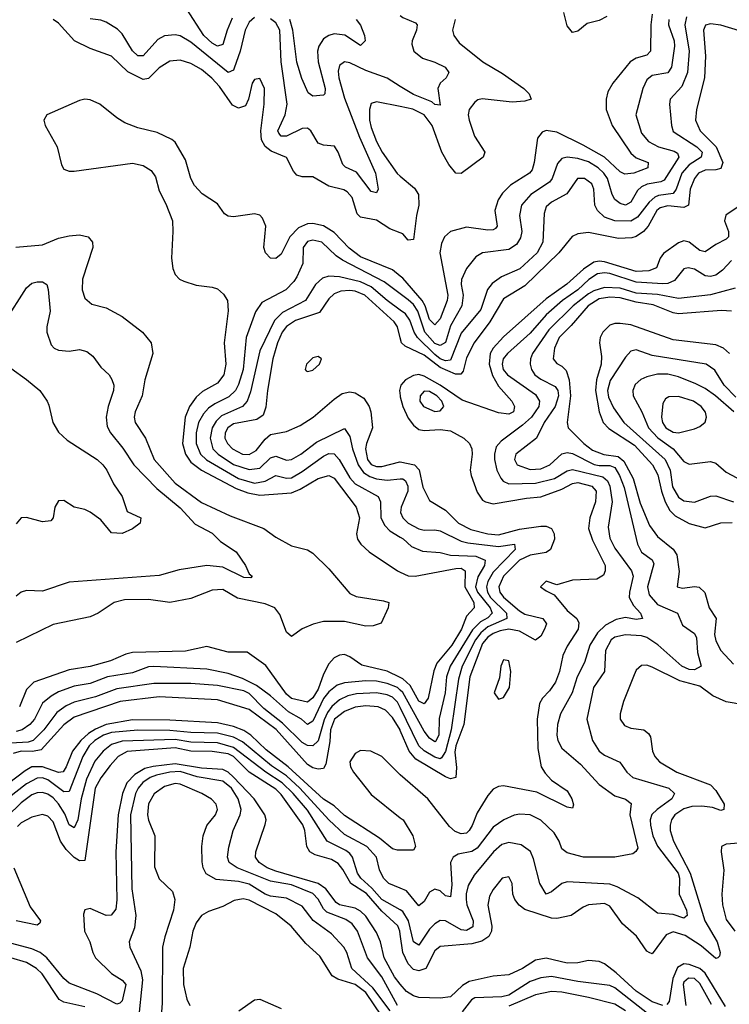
# Model space of a CAD drawing. Header units: inches. Extents: x 884549 to 1028252, y 526810 to 653624.
# Tile 513 of 656: x 948564 to 951241, y 600335 to 604049. Entities that reach past the tile are written whole.
import ezdxf

# ---------------------------------------------------------------- set-up
doc = ezdxf.new("R2010")
doc.units = ezdxf.units.IN
doc.header["$MEASUREMENT"] = 0
doc.layers.add('A9640', color=7, linetype='Continuous')
doc.layers.add('A9650', color=7, linetype='Continuous')

msp = doc.modelspace()

# ---------------------------------------------------------------- linework, layer by layer
at = {"layer": 'A9640', "color": 5}
for points, elevation in [([(949365.6, 604054.4), (949346.2, 604010), (949330, 603955.7), (949310, 603949.6), (949290, 603961.1), (949258.5, 603990), (949192.2, 604092.2)], 2140), ([(950000, 603245), (949960.3, 603260.3), (949910, 603293.3), (949850, 603303.8), (949837.3, 603317.3), (949817.9, 603377.9), (949799.7, 603399.7), (949787, 603407), (949730, 603420.6), (949670, 603456.3), (949630, 603455.9), (949610, 603462.6), (949597.4, 603477.4), (949570, 603529.7), (949513.1, 603553.1), (949490.3, 603570.3), (949476.2, 603596.2), (949473.7, 603630), (949485.8, 603730), (949488.1, 603790), (949470, 603826.9), (949450, 603823.5), (949440.6, 603810), (949427.3, 603750), (949415.5, 603724.5), (949390, 603715.6), (949367, 603727), (949317.2, 603797.2), (949289, 603829), (949250, 603860.9), (949210, 603884.4), (949170, 603896.7), (949130, 603893), (949090, 603868.1), (949050, 603828), (949030, 603823.3), (948972.2, 603852.2), (948910, 603912), (948830, 603940.9), (948770.6, 603970), (948710, 604036.5), (948690, 604050.4)], 2180), ([(949450, 604057.1), (949430, 604040.2), (949414.2, 604010), (949396.1, 603930), (949373.5, 603866.5), (949370, 603859), (949350.1, 603849.9), (949210, 603965), (949170, 603988.7), (949150, 603992.2), (949110, 603988.7), (949085.7, 603974.3), (949030, 603913), (949010, 603912.8), (948990, 603931.9), (948950, 603996.5), (948933.3, 604013.3), (948890, 604039.9), (948870, 604047.9), (948830, 604053.1)], 2160), ([(950000, 603797.7), (949950, 603828.2), (949870, 603857.5), (949810, 603886.8), (949790, 603889.8), (949770, 603876.9), (949765.5, 603854.5), (949767.5, 603830), (949790, 603752.8), (949846.3, 603606.3), (949906.7, 603470), (949916, 603410), (949910, 603395.6), (949890, 603401.1), (949834.4, 603474.4), (949793.2, 603493.2), (949782.6, 603502.6), (949766, 603550), (949751.6, 603571.6), (949710, 603576), (949690, 603583.2), (949662, 603630), (949650, 603640.5), (949630, 603638.8), (949570, 603609.7), (949550, 603609.4), (949541.5, 603621.5), (949538, 603630), (949565.3, 603690), (949572.7, 603730), (949550.2, 603890.2), (949545.8, 604010), (949530, 604037.7), (949510, 604052.4)], 2160), ([(949834, 604050), (949850, 604028.9), (949864.6, 603990), (949867.2, 603970), (949850, 603951.9), (949790.4, 603990.4), (949750, 603996.3), (949730, 603989.9), (949710, 603976.7), (949692.6, 603950), (949687.9, 603930), (949690.4, 603890), (949716.6, 603790), (949715, 603770), (949710, 603764.4), (949670, 603760.2), (949652.9, 603772.9), (949627.9, 603827.9), (949609.3, 603889.3), (949594.6, 604010), (949582.7, 604050)], 2140), ([(950000, 603082.1), (949970, 603105), (949850, 603154.7), (949807.2, 603187.2), (949750, 603246.5), (949710, 603272.1), (949670, 603279.9), (949650, 603279.1), (949616.1, 603263.9), (949583.4, 603230), (949550, 603164.6), (949530, 603148.9), (949510, 603149.8), (949491.8, 603170), (949485.4, 603190), (949493.1, 603270), (949480.4, 603300.4), (949470, 603311.3), (949450, 603317.1), (949370, 603305.2), (949350, 603307.4), (949336.2, 603316.2), (949310, 603354.8), (949252.8, 603392.8), (949223.4, 603423.4), (949209.8, 603450), (949190, 603520.5), (949150, 603587.8), (949137.7, 603597.7), (949083.1, 603623.1), (949010, 603641.4), (948960.5, 603660.5), (948930, 603678.9), (948866.1, 603730), (948830, 603747), (948810, 603748.9), (948790, 603743.8), (948665.7, 603690), (948655.2, 603670), (948659.7, 603650), (948705.7, 603570), (948721.9, 603501.9), (948730, 603485.7), (948750, 603477.6), (948770, 603478.2), (948990, 603508.1), (949030, 603499.7), (949060.3, 603480.3), (949076, 603456), (949090, 603403), (949115, 603355), (949140.2, 603290), (949142.3, 603250), (949136.6, 603150), (949141.5, 603110), (949150, 603088.1), (949166.4, 603070), (949182.6, 603062.6), (949230, 603047.2), (949290, 603040.7), (949310, 603033.6), (949333.3, 603013.3), (949347.7, 602990), (949350.6, 602950.6), (949336, 602830), (949342.2, 602750), (949334.2, 602710), (949310, 602677.4), (949253.3, 602646.7), (949230, 602624.7), (949204.4, 602590), (949188.2, 602550), (949178.3, 602450), (949189.6, 602410), (949210, 602380.4), (949250, 602349.8), (949381, 602281), (949424.7, 602264.7), (949470, 602255.7), (949590, 602264.5), (949621.8, 602278.2), (949690, 602318.8), (949730, 602329.6), (949750, 602320.1), (949833.2, 602210), (949845.6, 602170), (949834.4, 602110), (949838.9, 602090), (949850.7, 602070), (949882.1, 602042.1), (949988.9, 601970), (950000, 601964.7)], 2220), ([(950000, 603721.7), (949910, 603739.8), (949890, 603732.6), (949883.3, 603710), (949884.3, 603670), (949890, 603642), (949910, 603589.5), (949932, 603550), (949988.6, 603468.6), (950000, 603458.7)], 2180), ([(948549.4, 603190.6), (948650, 603199.8), (948710, 603224.7), (948750, 603234.2), (948790, 603238.1), (948822.6, 603230), (948838, 603210), (948839.4, 603190), (948800.9, 603070), (948799.7, 603030), (948810, 602999.1), (948835.6, 602975.6), (948890, 602962.4), (948950.3, 602930), (949027.6, 602870), (949060.3, 602830), (949066.3, 602790), (949036.1, 602690), (949026.5, 602630), (948999.5, 602570), (948995.6, 602550), (948999.2, 602530), (949038, 602470), (949070.7, 602390), (949150, 602300.4), (949250, 602227.3), (949357.8, 602177.8), (949485.5, 602130), (949530, 602097.5), (949590, 602064.1), (949649.5, 602049.5), (949670, 602036.5), (949730, 601977.1), (949810, 601884), (949833.2, 601873.2), (949937, 601857), (949956.4, 601850), (949954.3, 601830), (949927.7, 601772.3), (949897.7, 601762.3), (949870, 601761.2), (949790, 601778.4), (949710, 601778.4), (949671, 601769), (949630, 601751.6), (949590, 601721.7), (949570, 601739.1), (949545.2, 601805.2), (949526.5, 601830), (949490, 601845.7), (949386.3, 601866.3), (949330, 601899.9), (949290, 601897.3), (949210, 601865.3), (949130, 601849.9), (949050, 601861.8), (948958.9, 601861.1), (948920.9, 601850), (948860.2, 601810), (948830, 601795.9), (948690, 601767.5), (948550, 601699.9)], 2180), ([(950000, 603015.2), (949939.7, 603059.7), (949782.1, 603142.1), (949758.5, 603158.5), (949703.7, 603210), (949670, 603217.9), (949650, 603212.3), (949634.1, 603190), (949631.7, 603130), (949610, 603079.4), (949598, 603062), (949567.6, 603030), (949477.4, 602982.6), (949453.1, 602946.9), (949418.5, 602850), (949406.8, 602730), (949390, 602673.2), (949378.4, 602650), (949353.6, 602626.4), (949299.8, 602600.2), (949276.5, 602583.5), (949257.5, 602562.5), (949238.8, 602530), (949230.1, 602490.1), (949229.4, 602450), (949245.7, 602410), (949268.4, 602388.4), (949390, 602318), (949450, 602300.6), (949490, 602308.4), (949530, 602330.1), (949570, 602319.9), (949590, 602321.4), (949630, 602344.9), (949710, 602403), (949730, 602412.7), (949750, 602412), (949769.4, 602389.4), (949810, 602320.9), (949830, 602298.7), (949916.2, 602250), (949925.9, 602230), (949926.7, 602170), (949941.1, 602141.1), (949961.1, 602121.1), (950000, 602097.2)], 2240), ([(950000, 602953.7), (949950, 602990.2), (949890, 603041.8), (949850, 603060.4), (949770, 603079.1), (949730, 603081.2), (949706.1, 603073.9), (949679.5, 603050), (949642.1, 602990), (949554.9, 602945.1), (949525.9, 602914.1), (949470, 602799.8), (949435, 602645), (949422.3, 602610), (949404.1, 602590), (949325, 602555), (949304.9, 602535.1), (949290.1, 602510), (949283, 602470), (949292.6, 602430), (949312.7, 602410), (949370, 602371), (949430, 602351.9), (949470, 602357.9), (949510, 602395.9), (949530, 602402.7), (949570, 602387.4), (949590, 602389.7), (949625.2, 602410), (949684.1, 602455.9), (949790, 602507.2), (949810, 602476.4), (949820.2, 602430), (949840.6, 602370), (949861.4, 602341.4), (949885.5, 602325.5), (949910, 602317.4), (949950, 602311.9), (950000, 602316.8)], 2260), ([(948508.4, 602910), (948590, 603038), (948610, 603055.2), (948630, 603060.7), (948650, 603060.9), (948666.4, 603050), (948671.7, 603031.7), (948678.9, 602950), (948666.1, 602890), (948666.4, 602870), (948683.1, 602823.1), (948694, 602810), (948710, 602802), (948750, 602798.9), (948790, 602804.8), (948817.5, 602797.5), (948839.3, 602779.3), (948870, 602738.7), (948901.3, 602710), (948912, 602692), (948918.6, 602670), (948918, 602650), (948898.2, 602590), (948890.6, 602550), (948893.9, 602513.9), (948906.5, 602490), (948953.3, 602433.3), (948995, 602370), (949080.8, 602280.8), (949170, 602207.5), (949225.9, 602145.9), (949290, 602112.6), (949321.1, 602081.1), (949381.1, 602041.1), (949415.6, 601990), (949430, 601959.1), (949440.7, 601950), (949435.8, 601944.2), (949410, 601944.9), (949330, 601983.3), (949270.1, 601989.9), (949166.2, 601973.8), (949090, 601952.1), (948750, 601927.8), (948650, 601893.6), (948590, 601895.6), (948570, 601889.8), (948550, 601874.5)], 2160), ([(950000, 602848.8), (949989, 602890), (949977.3, 602910), (949866.1, 603010), (949830, 603025.1), (949810, 603027.9), (949775.1, 603024.9), (949750, 603015), (949730, 602995.7), (949695.3, 602944.7), (949605.1, 602914.9), (949570, 602891.6), (949554.4, 602870), (949536.7, 602830), (949519.1, 602770), (949498.3, 602650), (949492.4, 602587.6), (949482.4, 602557.6), (949459.1, 602540.9), (949370, 602524.7), (949349.7, 602510), (949338.9, 602490), (949338.2, 602470), (949347.6, 602450), (949367, 602430), (949404.7, 602410), (949430, 602409.1), (949456, 602424), (949490, 602466.2), (949510, 602483.7), (949570, 602495.1), (949622, 602518), (949670.6, 602549.4), (949750, 602618.1), (949781.1, 602638.9), (949810, 602645.7), (949830, 602641.9), (949861.8, 602621.8), (949882.3, 602590), (949889.4, 602569.4), (949894.7, 602510), (949872.1, 602450), (949869.1, 602430), (949876.5, 602390), (949890, 602371.7), (949910, 602364.1), (949930, 602364.2), (949998.7, 602381.3), (950000, 602381.1)], 2280), ([(948530, 602734.6), (948590, 602692.2), (948639.5, 602650), (948667, 602610), (948674.4, 602594.4), (948688.5, 602530), (948710, 602493.4), (948742.9, 602462.9), (948855.8, 602390), (948877.1, 602370), (948892.9, 602350), (948918, 602298), (948950.2, 602250), (948970, 602193.4), (949020.7, 602170), (949018, 602150), (948990, 602128.4), (948950, 602111.1), (948910, 602113.7), (948870, 602162.3), (948830, 602191.9), (948810, 602202), (948769.7, 602209.7), (948730, 602235.4), (948710, 602234.3), (948696, 602210), (948690.5, 602169.5), (948682, 602158), (948650, 602154.3), (948590, 602171.2), (948570, 602169.7), (948550, 602147.8)], 2140), ([(950000, 602660.1), (949997.4, 602650), (949999.2, 602630), (950000, 602627)], 2320), ([(950000, 601567.5), (949950, 601591), (949854.4, 601614.4), (949810, 601645.4), (949790, 601654.1), (949770, 601652.2), (949750, 601641.6), (949730, 601619.5), (949710, 601580.2), (949690, 601523.4), (949670, 601490.3), (949650, 601474.6), (949590, 601488.8), (949570, 601504.8), (949493.2, 601613.2), (949422.7, 601662.7), (949350, 601663.1), (949270, 601684.1), (949190, 601666.6), (948990, 601661.7), (948964.4, 601655.6), (948906, 601630), (948830, 601609.6), (948750, 601596.7), (948617.8, 601550), (948590, 601522.9), (948562.7, 601457.3)], 2220), ([(950000, 601519.8), (949989.4, 601529.4), (949950, 601545.2), (949910, 601554.2), (949870, 601555.6), (949790, 601547.7), (949761.4, 601538.6), (949730, 601513.8), (949710, 601488.3), (949670, 601403.2), (949650, 601389.9), (949626.6, 601410), (949577.7, 601437.7), (949510, 601498), (949457, 601537), (949404.3, 601564.3), (949350, 601582.6), (949270, 601599.1), (949070, 601609.6), (949050, 601607.6), (948990, 601584.7), (948894.7, 601570), (948830, 601544.4), (948770, 601534.5), (948710, 601513.9), (948682.4, 601497.6), (948649.8, 601470.2), (948619.9, 601410), (948601.6, 601390), (948573.8, 601370), (948550, 601363.6)], 2240), ([(950000, 601453.9), (949990, 601474.3), (949970, 601494), (949950, 601502.6), (949910, 601509.2), (949834.5, 601505.5), (949801.6, 601498.4), (949770, 601482.7), (949741.5, 601458.5), (949724.8, 601435.2), (949712.6, 601407.4), (949690, 601328.9), (949670, 601310.4), (949650, 601310.7), (949630, 601322.5), (949555.2, 601395.2), (949485.4, 601450), (949430, 601506.7), (949410, 601517.2), (949310, 601537.3), (949210, 601545.4), (949070, 601545.5), (948930, 601524.5), (948850, 601494.5), (948770, 601474.5), (948739, 601461), (948704.1, 601435.9), (948654.9, 601370), (948615.2, 601330), (948596.1, 601323.9), (948530, 601319.5)], 2260), ([(950000, 601367.6), (949999, 601370), (949970, 601416.2), (949944.1, 601444.1), (949916.8, 601456.8), (949870, 601461.3), (949830, 601455.6), (949790, 601439.1), (949751.9, 601410), (949736, 601370), (949734.3, 601325.7), (949718.8, 601241.2), (949710, 601224.3), (949690, 601222.2), (949670, 601227.1), (949650, 601239.3), (949531.2, 601371.2), (949430, 601447.4), (949310, 601482.9), (949090, 601495), (948942.4, 601477.6), (948770, 601418.3), (948730, 601389.3), (948644.7, 601295.3), (948611.9, 601288.1), (948570, 601289.4), (948539.5, 601280.5)], 2280), ([(950000, 600915.7), (949990, 600915.7), (949970, 600921.1), (949921.2, 600961.2), (949790, 601046.5), (949750, 601082.8), (949710, 601108.8), (949577.3, 601230), (949494.1, 601294.1), (949435.6, 601350), (949410, 601367.3), (949370, 601382.9), (949310, 601396), (949130, 601406.5), (948990, 601408.3), (948890, 601389.8), (948850, 601373.2), (948823.6, 601356.4), (948794.4, 601330), (948763.6, 601290), (948739.5, 601230), (948727.8, 601212.2), (948710, 601208.7), (948650, 601230.6), (948609.5, 601230.5), (948584, 601216), (948490, 601144.1)], 2320), ([(950000, 600772.3), (949957.2, 600790), (949937.2, 600810), (949921.7, 600841.7), (949909.9, 600890), (949873.3, 600930), (949790, 600975), (949730, 601030.3), (949621.4, 601150), (949570, 601196.2), (949514.1, 601234.1), (949404.7, 601324.7), (949370, 601342), (949310, 601358.1), (949210, 601360), (949130, 601368.1), (949010, 601369.4), (948910, 601360.2), (948880.5, 601350), (948847.5, 601330), (948826.5, 601310), (948801.6, 601270), (948750, 601136.9), (948730, 601136.7), (948670, 601181.8), (948650, 601188.6), (948630, 601188), (948590, 601166.7), (948491.9, 601090)], 2340), ([(950000, 600690.7), (949930, 600730.2), (949893.1, 600773.1), (949850.5, 600810), (949838.4, 600830), (949819, 600890), (949810, 600903.2), (949795, 600915), (949724.5, 600950), (949650, 601067.7), (949596.2, 601130), (949554.6, 601170), (949492.1, 601210), (949370, 601303.9), (949310, 601320.9), (949210, 601323.7), (949150, 601334.1), (948950, 601327.6), (948910, 601314.6), (948878.7, 601290), (948847.6, 601252.4), (948815.5, 601184.5), (948795.2, 601110), (948782.7, 601030), (948770, 601000.7), (948750, 601012.3), (948733.6, 601053.6), (948710.4, 601090.4), (948690, 601113.4), (948670, 601127.6), (948650, 601133.4), (948630, 601132.1), (948610, 601124.7), (948570, 601094.9), (948516.3, 601043.7)], 2360), ([(950000, 600598.8), (949998.5, 600610), (949990.4, 600630.4), (949930, 600686.4), (949872.1, 600752.1), (949812.8, 600790), (949783.2, 600843.2), (949765.4, 600865.4), (949740.7, 600880.7), (949679.1, 600899.1), (949658.6, 600910), (949647.4, 600930), (949639.8, 600990), (949632.2, 601012.2), (949550, 601125.9), (949530, 601146.1), (949430, 601210.2), (949370, 601270), (949350, 601279.7), (949290, 601288.7), (949210, 601289.5), (949150, 601302.7), (948970, 601287.9), (948936, 601270), (948904.8, 601235.2), (948870, 601189), (948848.3, 601150), (948810, 600877.6), (948790, 600876.4), (948770, 600888.2), (948738.6, 600918.6), (948718.4, 600950), (948690, 601023.6), (948670, 601044.8), (948650, 601050.8), (948610, 601041.2), (948570, 601019.7), (948555.1, 601004.9)], 2380), ([(950000.1, 601200.1), (949930, 601269.1), (949889.3, 601289.3), (949850, 601291.8), (949830, 601280.9), (949810.1, 601250), (949812, 601230), (949823.2, 601210), (949890, 601126.4), (950000, 601038.6)], 2320), ([(950000, 600411), (949978, 600438), (949939.7, 600510), (949925.3, 600570), (949910, 600605.7), (949870, 600667.2), (949850, 600686.6), (949830, 600696.8), (949770.5, 600710.5), (949758.2, 600718.2), (949719.1, 600770), (949690.1, 600790.1), (949530, 600836.7), (949498.1, 600850), (949467.6, 600870), (949453.3, 600890), (949454.6, 600910), (949490, 601012.4), (949494, 601030), (949489.4, 601050), (949448.1, 601110), (949370, 601191.6), (949350, 601210), (949330, 601220), (949250, 601225.5), (949150, 601241.8), (949067.6, 601232.4), (949035.8, 601224.2), (948998.1, 601201.9), (948967.8, 601170), (948951.8, 601130), (948935.4, 601050), (948927.2, 600910), (948930.9, 600729.1), (948926.5, 600693.5), (948908.6, 600671.4), (948889.7, 600670), (948830, 600696.2), (948810, 600691.1), (948805.1, 600674.9), (948807.8, 600610), (948829, 600570), (948839.6, 600530), (948850.1, 600510), (948910, 600451.3), (948950, 600425.5), (948963.9, 600410), (948950, 600347.8), (948941.5, 600338.5), (948930, 600334.7), (948854.5, 600374.5), (948750, 600414.7), (948730, 600431.8), (948666, 600510), (948640.9, 600530), (948610, 600543.7), (948510, 600570.7)], 2420), ([(949990, 600329.6), (949930, 600438), (949876.3, 600510), (949838.9, 600610), (949818.8, 600638.8), (949794.8, 600654.8), (949722.5, 600682.5), (949710, 600694.5), (949690, 600731.2), (949670, 600752.8), (949590, 600785.1), (949510, 600798.7), (949384.3, 600850), (949353.7, 600870), (949348, 600890), (949353.1, 600926.9), (949369.9, 600990), (949396.3, 601050), (949400.1, 601070), (949388.6, 601110), (949363.6, 601150), (949330, 601176.5), (949233.4, 601193.4), (949170, 601212.4), (949130, 601210.3), (949080.6, 601199.4), (949056, 601190), (949028.8, 601171.2), (949010.7, 601150), (949001.4, 601130), (948981.8, 601050), (948986.5, 600770), (949001.8, 600670), (948997.3, 600622.7), (948976.5, 600570), (948979, 600550), (949021.3, 600461.3), (949027, 600427), (949010.9, 600269.1)], 2440), ([(949962, 600310), (949896.9, 600396.9), (949817.3, 600470), (949798.5, 600530), (949787.5, 600550), (949739.9, 600599.9), (949670.9, 600650.9), (949630, 600705.2), (949570, 600735.2), (949510, 600743.1), (949490.4, 600750.4), (949430, 600788.4), (949390, 600798.5), (949305.7, 600805.7), (949267.2, 600827.2), (949256.5, 600850), (949252.7, 600872.7), (949251.4, 600930), (949256.3, 600970), (949270.6, 601009.4), (949302.8, 601050), (949310.5, 601070), (949304.9, 601090), (949288, 601108), (949250.5, 601130.5), (949170, 601164.9), (949150, 601167.3), (949110, 601156.3), (949070.9, 601129.1), (949049.6, 601090.4), (949045.9, 601050), (949049.6, 601029.6), (949073.6, 600970), (949072.8, 600852.8), (949090, 600807.7), (949140.6, 600760.6), (949149.1, 600730), (949143.7, 600690), (949110.9, 600589.1), (949103, 600550), (949101.5, 600338.5), (949090.9, 600210.9)], 2460), ([(948541.9, 600850), (948603, 600703), (948642.6, 600650), (948639.7, 600640.3), (948630, 600632.7), (948550, 600649.5)], 2380), ([(949930.2, 600290), (949870, 600379.8), (949830, 600409), (949764, 600430), (949742.4, 600442.4), (949696.1, 600516.1), (949643.5, 600563.5), (949587.9, 600630), (949530, 600675.5), (949430, 600727.9), (949407, 600733), (949373.3, 600726.7), (949330, 600703.2), (949275.7, 600684.3), (949250, 600669.8), (949230, 600641.8), (949217.3, 600610), (949205.4, 600550), (949180.6, 600470), (949181.5, 600410), (949194.6, 600354.6), (949205.9, 600330)], 2480), ([(948810, 600325.5), (948730, 600342.9), (948712.9, 600352.9), (948648.3, 600450), (948627.5, 600470), (948590, 600491.9), (948530, 600509.6)], 2440), ([(949390.2, 600310.2), (949450, 600351), (949470, 600354.5), (949550, 600319.3)], 2480)]:
    msp.add_lwpolyline(points, dxfattribs=dict(at, elevation=elevation))
at = {"layer": 'A9640', "color": 5, "elevation": 2320}
msp.add_lwpolyline([(949690, 602778.2), (949670, 602773.6), (949646.4, 602750), (949640.9, 602730), (949644.6, 602724.6), (949650, 602721.5), (949670, 602726.7), (949695.7, 602750), (949703, 602770)], close=True, dxfattribs=at)
at = {"layer": 'A9650', "color": 5}
for points, elevation in [([(950950.8, 604070), (950945.4, 604030), (950944, 603930), (950930, 603915.3), (950890, 603903.8), (950866.7, 603890), (950801.8, 603810), (950783.5, 603776.5), (950776.8, 603750), (950776.4, 603710), (950798.8, 603650), (950870, 603545.8), (950890, 603528.5), (950935.8, 603510), (950934.2, 603490), (950881.7, 603470), (950846.8, 603466.8), (950830, 603475.6), (950770.1, 603530.1), (950690, 603576), (950590, 603624.9), (950550, 603630.6), (950534.8, 603625.2), (950518.1, 603601.9), (950505.1, 603510), (950497.1, 603482.9), (950486.9, 603470), (950415.4, 603424.6), (950385.5, 603394.5), (950368.7, 603370), (950356.5, 603330), (950365.3, 603270), (950358.6, 603261.4), (950350, 603256.1), (950330, 603255.8), (950250, 603266.9), (950190, 603250.6), (950167.3, 603230), (950155, 603205), (950149.1, 603170), (950179.3, 603010), (950177.3, 602990), (950150, 602920.5), (950130, 602897.8), (950110, 602917.6), (950094.2, 602970), (950082.6, 602990), (950010, 603074.5), (950000, 603082.1)], 2220), ([(950778.7, 604061.3), (950750, 604046.8), (950705.5, 604034.5), (950670, 604005.8), (950650, 604001.2), (950630, 604026), (950616.6, 604076.6)], 2180), ([(950000, 604065.3), (950010, 604057.1), (950057.2, 604037.2), (950064, 604030), (950061.1, 604010), (950044.3, 603970), (950043.5, 603956.5), (950051, 603930), (950084, 603904), (950130, 603889.5), (950169.1, 603870), (950183.6, 603850), (950173.1, 603830), (950150.7, 603809.3), (950141.9, 603790), (950150, 603726.6), (950130, 603728.9), (950118.8, 603738.8), (950050, 603767.2), (950000, 603797.7)], 2160), ([(951080, 604060), (951073.2, 604030), (951090.3, 603930), (951083.3, 603850), (951062.7, 603797.3), (951018.6, 603750), (951015.7, 603730), (951023.1, 603650), (951030, 603627.4), (951119.5, 603570), (951139.3, 603550), (951135, 603530), (951090, 603501.5), (951062.8, 603470), (951040.5, 603410), (951030, 603394.1), (950974.2, 603385.8), (950960.5, 603379.5), (950939, 603361), (950895.3, 603304.7), (950870, 603289.5), (950810, 603291), (950770, 603304.5), (950744.4, 603330), (950733.8, 603350), (950729.9, 603410), (950723, 603430), (950695.1, 603450), (950668.1, 603450), (950628, 603392), (950570, 603361.4), (950550, 603343.5), (950542.5, 603317.5), (950537.4, 603210), (950516.3, 603170), (950450.7, 603109.3), (950381.3, 603078.7), (950346.4, 603053.6), (950328.9, 603031.1), (950304.3, 602955.7), (950230, 602866.1), (950190, 602764.2), (950170, 602762.5), (950150, 602770.2), (950130, 602786.4), (950064.5, 602850), (950052.6, 602870), (950036.1, 602916.1), (950019.5, 602939.5), (950000, 602953.7)], 2260), ([(951013.3, 604050), (951012.3, 604030), (951032.9, 603970), (951035.2, 603950), (951023.2, 603870), (951010, 603848.4), (950950, 603838.4), (950930, 603822), (950914.6, 603790), (950888.5, 603690), (950910, 603620.9), (950936.9, 603590), (950974.4, 603570), (951033.8, 603553.8), (951045.9, 603545.9), (951051.5, 603530), (950995.8, 603444.2), (950982.9, 603437.1), (950930.9, 603429.1), (950910, 603418.7), (950895.2, 603404.8), (950870, 603361), (950849.7, 603350), (950830, 603355.2), (950810, 603370.5), (950799.6, 603390), (950781.5, 603450), (950768.3, 603470), (950747, 603490), (950710, 603512.5), (950670, 603526.2), (950630, 603531.2), (950610, 603525.9), (950592.9, 603507.1), (950572.9, 603450), (950563.1, 603436.9), (950492.7, 603390), (950457.4, 603350), (950449.6, 603310), (950458, 603250), (950453.5, 603226.5), (950438.4, 603201.6), (950410, 603182.5), (950310, 603169.4), (950285.2, 603154.8), (950249.4, 603110), (950230.6, 603069.4), (950229.1, 603050), (950236.6, 603010), (950232.5, 602970), (950190, 602894.5), (950170, 602831.6), (950150, 602819.5), (950130, 602827.6), (950092.4, 602870), (950066.7, 602950), (950050, 602974.5), (950030, 602993), (950000, 603015.2)], 2240), ([(950207, 604050), (950196.6, 604010), (950201.5, 603990), (950222.4, 603962.4), (950310.8, 603890.8), (950385.8, 603845.8), (950465.8, 603790), (950486.4, 603770), (950493.2, 603750), (950470, 603741.9), (950421.8, 603738.2), (950309.4, 603750.6), (950292.8, 603747.2), (950281.6, 603738.4), (950259.7, 603710), (950256.3, 603690), (950259.5, 603670), (950280.1, 603610), (950319.3, 603550), (950313, 603530), (950230, 603469.5), (950210, 603470.4), (950183.4, 603503.4), (950156.7, 603550), (950120.7, 603650), (950090, 603690.6), (950047.9, 603712.1), (950000, 603721.7)], 2180), ([(951350, 603985.6), (951210, 604028.7), (951170, 604033.2), (951151.6, 604028.4), (951144.2, 604010), (951151.5, 603911.5), (951147.9, 603830), (951117.1, 603710), (951114.1, 603670), (951131.7, 603630), (951191.2, 603570), (951217.2, 603510), (951210, 603488.2), (951190, 603482.7), (951150, 603481), (951125.7, 603470), (951109.7, 603450), (951093.3, 603410), (951086.9, 603350), (951070, 603340.1), (951010, 603347.2), (950980.8, 603339.2), (950968.1, 603330), (950935.2, 603270), (950918.1, 603250), (950890, 603231.3), (950873.5, 603226.5), (950823.8, 603223.8), (950710, 603246.1), (950670, 603241.2), (950648.6, 603231.4), (950597.8, 603170), (950470, 603045.7), (950390, 602996.3), (950337.2, 602910), (950279.3, 602830), (950250, 602773.2), (950236.6, 602723.4), (950228.4, 602711.6), (950207.9, 602712.1), (950150, 602737.5), (950090, 602784.2), (950018.1, 602818.1), (950005, 602830), (950000, 602848.8)], 2280), ([(950000, 603458.7), (950053.1, 603413.1), (950068.6, 603390), (950070.4, 603350), (950060.7, 603310), (950050, 603220.5), (950030, 603217.8), (950010, 603241.1), (950000, 603245)], 2180), ([(951383.7, 603416.3), (951228.7, 603311.3), (951223.1, 603290), (951238.8, 603250), (951238.2, 603230), (951230, 603221.2), (951190, 603201.4), (951150, 603173.3), (951130, 603179.1), (951090, 603210.4), (951070, 603214.5), (951050, 603207), (950993.2, 603166.8), (950980.3, 603150), (950966.6, 603113.4), (950938.1, 603101.9), (950890, 603099.4), (950770, 603135.6), (950750, 603138.8), (950730, 603134.7), (950691.7, 603108.3), (950628.3, 603051.7), (950550, 602995.9), (950390, 602852.5), (950350, 602810.6), (950339.1, 602790), (950335.1, 602750), (950347.4, 602707.4), (950370, 602666.3), (950421, 602610), (950431.1, 602590), (950426.5, 602570), (950410, 602561.3), (950370, 602566.2), (950233.7, 602613.7), (950150.8, 602670), (950090, 602705), (950070, 602710.2), (950050, 602707.3), (950019.2, 602690), (950002.5, 602670), (950000, 602660.1)], 2320), ([(951250, 603141.1), (951215.9, 603104.1), (951190, 603085.6), (951170, 603080.5), (951150, 603083.4), (951110, 603107.8), (951086.6, 603113.4), (951070, 603109), (951034.4, 603065.6), (951010, 603054.6), (950990, 603052.9), (950890, 603059.4), (950790, 603091.4), (950770, 603094), (950744.5, 603090), (950711.5, 603068.5), (950670.1, 603030), (950611.5, 602990), (950550, 602936.2), (950490, 602866), (950403.9, 602790), (950387.9, 602770), (950383.9, 602750), (950388.7, 602730), (950405, 602710), (950510, 602635.2), (950525.5, 602610), (950522.8, 602590), (950494.7, 602550), (950460.8, 602519.2), (950380.5, 602459.5), (950362.3, 602437.7), (950354.9, 602410), (950355.8, 602390), (950363.9, 602350), (950379.2, 602319.2), (950388.5, 602308.5), (950410, 602297.6), (950510, 602300.1), (950582.1, 602317.9), (950630, 602347.8), (950650, 602352.5), (950764.2, 602324.2), (950782.3, 602310), (950791, 602290), (950799.4, 602230), (950784.8, 602135.2), (950790, 602093.1), (950810, 602055), (950872.5, 601970), (950879.2, 601950), (950864.3, 601890), (950863.7, 601870), (950879.5, 601839.5), (950906, 601810), (950913.7, 601790), (950890, 601786.8), (950850, 601793.5), (950814.2, 601785.8), (950774.4, 601765.6), (950743.7, 601736.3), (950715.6, 601690), (950695.5, 601624.5), (950667.6, 601570), (950648, 601510), (950604.7, 601430), (950593.6, 601390), (950590.1, 601350), (950593.9, 601330), (950610, 601301.6), (950680.1, 601240.1), (950750, 601163.6), (950810, 601121.5), (950850, 601108.7), (950871.6, 601091.6), (950866, 601050), (950895.8, 600924.2), (950889.3, 600910.7), (950877.5, 600902.5), (950810, 600889.3), (950690.7, 600889.3), (950630, 600905.8), (950610, 600921.5), (950599.6, 600950), (950581, 600981), (950530, 601029.2), (950490, 601049.2), (950451.4, 601051.4), (950430, 601047.7), (950390.2, 601030), (950350, 601003.4), (950290, 600923.1), (950270, 600911.6), (950218.4, 600901.6), (950199.8, 600890), (950189.7, 600870), (950194.5, 600785.5), (950190, 600740.5), (950170, 600744.3), (950150, 600762.5), (950130, 600768.5), (950110, 600757.8), (950090, 600722), (950070, 600706.6), (950022.8, 600762.8), (950000, 600772.3)], 2340), ([(951263.5, 603036.5), (951170, 603011.6), (951050, 602997.6), (950970, 603012.8), (950890, 603017.9), (950830, 603036.8), (950770, 603038.4), (950730, 603026), (950710, 603014.8), (950652.1, 602970), (950561, 602879), (950499.1, 602790), (950491.6, 602770), (950490.5, 602750), (950495.5, 602730), (950508.1, 602710), (950530, 602693.3), (950584.8, 602664.8), (950594.3, 602650), (950597.5, 602630), (950583.9, 602590), (950543.4, 602530), (950514, 602470), (950435.8, 602410), (950430.9, 602390), (950440.6, 602370), (950490, 602352), (950530, 602354.6), (950564.6, 602370), (950608.9, 602411.1), (950630, 602416.8), (950650, 602412.7), (950731.6, 602371.6), (950750, 602366.9), (950790, 602367.9), (950810, 602360.3), (950827, 602330), (950844.4, 602284.4), (950894.7, 602070), (950910, 602040.5), (950950.9, 602010.9), (950956.7, 601996.7), (950932.9, 601910), (950939.6, 601879.6), (950970, 601843.1), (951045.4, 601810), (951065.1, 601765.1), (951110, 601733.6), (951117.6, 601717.6), (951121.7, 601661.7), (951135.5, 601610), (951110, 601595.9), (951090, 601597.7), (951062.1, 601610), (950971.1, 601691.1), (950930, 601718), (950910, 601724.7), (950850, 601728.2), (950810, 601719.9), (950795.1, 601710), (950774.4, 601670), (950770.4, 601589.6), (950729.6, 601530), (950704.2, 601410), (950725.4, 601330), (950750.7, 601290), (950770, 601275.1), (950828.5, 601248.5), (950854.6, 601210), (950877.6, 601190), (951012.9, 601150), (951034.8, 601130), (951024, 601110), (950969.1, 601070), (950949.6, 601050.4), (950943.4, 601030), (950944, 601010), (950953.3, 600970), (950970, 600931.7), (951048.5, 600830), (951053.9, 600810), (951052.5, 600750), (951080.4, 600690), (951082.7, 600670), (951070, 600659.9), (951030, 600673.4), (950970, 600678), (950896.3, 600736.3), (950818.4, 600778.4), (950790, 600787.3), (950630, 600796.4), (950609.2, 600790.8), (950570, 600758.6), (950550, 600750.7), (950526.2, 600790), (950503.1, 600883.1), (950491.7, 600911.7), (950455.7, 600935.7), (950410, 600945.7), (950382.7, 600937.3), (950351.4, 600910), (950278.4, 600821.6), (950256.6, 600783.4), (950248.1, 600751.9), (950248, 600730), (950251.6, 600710), (950275.4, 600650), (950273.6, 600626.4), (950250, 600613.4), (950230, 600616.1), (950170, 600649.1), (950150, 600650.4), (950130, 600638.5), (950110, 600618), (950070, 600557.3), (950050, 600570.9), (950030.4, 600650), (950010, 600685), (950000, 600690.7)], 2360), ([(951249.9, 602949.9), (951212.3, 602952.3), (951050, 602939.3), (951030, 602942.8), (950954, 602974), (950890, 602983.9), (950830, 602999.4), (950790, 603002), (950750, 602995.6), (950708.9, 602970), (950644.9, 602895.1), (950599.2, 602850), (950581.5, 602810), (950577, 602770), (950590, 602751.8), (950610, 602741.7), (950625.8, 602725.8), (950636.7, 602690), (950642.5, 602630), (950629.6, 602530), (950633.8, 602510), (950692.2, 602450), (950725.7, 602425.7), (950768.5, 602408.5), (950821.6, 602401.6), (950844, 602384), (950878.3, 602318.3), (950905.1, 602225.1), (950940.5, 602140.5), (950970, 602099), (951030, 602052.3), (951043.8, 602030), (951052, 601968), (951044.2, 601910), (951064.4, 601904.4), (951110, 601911), (951128.1, 601908.1), (951148.6, 601888.6), (951165.7, 601830), (951191.2, 601790), (951186, 601730), (951190, 601705.4), (951209.3, 601669.3), (951257.6, 601617.6)], 2380), ([(951242.3, 602790), (951219.2, 602810), (951190, 602822.4), (951030, 602841.6), (950870, 602898.3), (950830, 602903.4), (950810, 602903.5), (950790, 602897.2), (950764.2, 602870), (950753.8, 602850), (950751.2, 602830), (950759.1, 602779.1), (950758.2, 602750), (950740.4, 602690), (950735.9, 602650), (950750, 602570), (950765.7, 602530), (950786.6, 602506.6), (950884, 602444), (950951.9, 602370), (950972.2, 602332.2), (950985.8, 602270), (950999.9, 602230), (951017.6, 602197.6), (951037.2, 602177.2), (951090, 602148.9), (951150, 602132), (951209.5, 602150.5), (951252.6, 602152.6)], 2420), ([(951265.6, 602625.6), (951221.6, 602670), (951187.3, 602727.3), (951153.7, 602750), (950950, 602782.9), (950890, 602803.2), (950870, 602799.3), (950850, 602776.4), (950791.6, 602688.4), (950781.6, 602650), (950785.8, 602625.8), (950804.9, 602584.9), (950843.5, 602530), (950999.8, 602390), (951018.1, 602350), (951027.3, 602287.3), (951050, 602248.4), (951070, 602234.4), (951110, 602229), (951170, 602252), (951190, 602253), (951257.4, 602230)], 2440), ([(951258.9, 602570), (951189, 602630), (951150, 602658.3), (951115.2, 602675.2), (951050, 602701.8), (951010, 602712.1), (950970, 602711.6), (950930, 602701.5), (950908.1, 602691.9), (950886.5, 602673.5), (950877.2, 602650), (950878.3, 602630), (950911.3, 602570), (950935.9, 602510), (950971.9, 602471.9), (951030.1, 602430), (951070, 602382.5), (951090, 602371.8), (951170, 602381.9), (951190, 602375.9), (951230, 602342.7), (951270, 602320.4)], 2460), ([(950000, 602627), (950010, 602590.2), (950030, 602546.3), (950050, 602519.5), (950070, 602503.8), (950090, 602499), (950150, 602503.4), (950190, 602498.3), (950239.6, 602470), (950260.7, 602450), (950270.1, 602430), (950271.5, 602410), (950264, 602350), (950267.4, 602330), (950290, 602267.3), (950310, 602236.8), (950321, 602230), (950350, 602222.4), (950476.2, 602243.8), (950530, 602248.6), (950610, 602277.5), (950650, 602299.1), (950670, 602303.5), (950723, 602290), (950739.2, 602270), (950737.1, 602230), (950715.1, 602170), (950710.4, 602130), (950725.8, 602085.8), (950773, 601990), (950773.6, 601970), (950766.5, 601953.5), (950741.1, 601938.9), (950650, 601934.4), (950590, 601917.4), (950550, 601931.3), (950529.5, 601910), (950550, 601894.2), (950580, 601880), (950630, 601819.9), (950666.6, 601790), (950674.1, 601774.1), (950670.5, 601749.5), (950630, 601685.6), (950613.4, 601650), (950600.7, 601590), (950586.1, 601550), (950563.1, 601516.9), (950536.7, 601490), (950525.5, 601470), (950516.5, 601410), (950519.2, 601299.2), (950532, 601230), (950546.2, 601206.2), (950570, 601180.1), (950630, 601140.2), (950646.8, 601110), (950653.4, 601086.6), (950650, 601074), (950630, 601078.8), (950514.6, 601134.6), (950390, 601159.2), (950370, 601156.5), (950350, 601146), (950330, 601122), (950290, 601056.4), (950271.4, 601008.6), (950259.6, 600990), (950250, 600980.9), (950230, 600977.5), (950207.1, 600987.1), (950185.5, 601005.5), (950103.7, 601110), (950000.1, 601200.1)], 2320), ([(950000, 602381.1), (950053.1, 602370), (950071.2, 602351.2), (950085.5, 602285.5), (950110, 602234.8), (950170, 602198.5), (950219.9, 602150), (950265.9, 602125.9), (950330.2, 602110.2), (950370, 602106.1), (950450, 602127.1), (950530, 602137.9), (950550, 602138.2), (950570.4, 602130), (950580.8, 602110), (950581.5, 602090), (950566.2, 602050), (950550, 602038.6), (950490, 602028.8), (950450.1, 602010), (950389.5, 601950), (950371.9, 601910), (950375.8, 601890), (950390, 601870.9), (950450, 601818.7), (950470, 601806.4), (950537.3, 601790), (950551.3, 601770), (950544.5, 601750), (950530, 601723.2), (950510, 601708.3), (950450, 601741.8), (950410, 601749.4), (950376.6, 601743.4), (950350, 601733), (950330, 601719.7), (950310, 601696.1), (950262, 601570), (950239.9, 601390), (950209.8, 601309.8), (950205.8, 601285.8), (950211.5, 601228.5), (950209.6, 601190.4), (950190, 601185.4), (950170, 601192.9), (950059, 601259), (950034, 601290), (950000, 601367.6)], 2280), ([(950000, 602316.8), (950010, 602317.7), (950019, 602310), (950027.8, 602290), (950028, 602270), (950003.6, 602210), (950001.2, 602190), (950009, 602170), (950030.1, 602150), (950070, 602127.9), (950090, 602122.8), (950130, 602124.2), (950150, 602120.3), (950230, 602082.4), (950255, 602075), (950370, 602061.3), (950430.3, 602070), (950433, 602050), (950350, 601964.9), (950329.7, 601930.3), (950324.7, 601910), (950328.7, 601890), (950340.4, 601870), (950401, 601810), (950401.4, 601790), (950330, 601758.3), (950303.5, 601736.5), (950283.6, 601710), (950233.8, 601610), (950219.3, 601560.7), (950191.9, 601370), (950170, 601287.8), (950155.5, 601264.5), (950150, 601260.7), (950130, 601266.6), (950090.5, 601290.5), (950070.2, 601310), (950000, 601453.9)], 2260), ([(950000, 602097.2), (950010.6, 602090.6), (950042.1, 602062.1), (950083.8, 602043.8), (950150, 602039.4), (950190, 602029.1), (950285.4, 602025.4), (950320.1, 602010), (950318.3, 601990), (950293, 601947), (950284.3, 601910), (950290.9, 601890), (950339.1, 601830), (950346.9, 601810), (950330, 601793.1), (950302.4, 601777.6), (950272.7, 601747.3), (950187.9, 601610), (950174.6, 601570), (950169.4, 601509.4), (950147.1, 601412.9), (950145.5, 601350), (950133.4, 601326.6), (950130, 601324.5), (950110, 601338.3), (950090, 601364.6), (950010, 601510.8), (950000, 601519.8)], 2240), ([(950000, 601964.7), (950030, 601950.5), (950056.2, 601950), (950210, 601978.8), (950230, 601980.6), (950244.3, 601970), (950243.9, 601910), (950277.2, 601850), (950278.8, 601830), (950250, 601798.8), (950230.3, 601750), (950194.7, 601690), (950137.9, 601622.1), (950127.1, 601592.9), (950105, 601490), (950090, 601468.7), (950070, 601478.5), (950037.5, 601537.5), (950010, 601562.8), (950000, 601567.5)], 2220), ([(951295.7, 601464.3), (951230, 601476.4), (951179, 601499), (951130, 601534.9), (951055.1, 601555.1), (950950, 601607.1), (950930, 601613.8), (950910, 601612.7), (950890, 601594.7), (950882.2, 601577.8), (950842.7, 601477.3), (950830.2, 601430), (950830.2, 601410), (950846.4, 601386.4), (950870, 601376.6), (950919.1, 601370), (950936.9, 601356.9), (950943.8, 601343.8), (950951.9, 601290), (950960.6, 601270), (950978.2, 601250), (951042.8, 601210), (951170, 601162.1), (951190, 601140.8), (951222.6, 601090), (951220.6, 601070), (951210, 601065.4), (951177.4, 601077.4), (951137.9, 601082.1), (951099.4, 601080.6), (951070, 601072.5), (951035.3, 601050), (951023.1, 601030), (951018.6, 601010), (951018.8, 600990), (951030.4, 600950), (951094.2, 600830), (951149, 600649), (951196.2, 600570), (951206.6, 600530), (951204.2, 600515.8), (951198.5, 600510), (951190, 600507.6), (951135.6, 600555.6), (951074.3, 600594.3), (951030, 600608), (951003, 600597), (950950, 600525.6), (950938.9, 600530), (950930, 600534.5), (950891.5, 600591.5), (950838.1, 600638.1), (950790, 600705.2), (950770, 600714.9), (950710, 600709.4), (950690, 600701.5), (950644.4, 600670), (950590, 600658), (950570, 600659.5), (950470, 600692.2), (950448.2, 600708.2), (950432.3, 600730), (950425, 600750), (950421.5, 600790), (950410, 600815.8), (950384.2, 600810), (950350, 600768.2), (950336.8, 600743.2), (950330.8, 600709.2), (950345.7, 600630), (950344.4, 600610), (950334.1, 600590), (950307.1, 600572.9), (950270, 600562.8), (950150, 600552.5), (950130, 600536.1), (950096.6, 600470), (950070, 600461.1), (950050, 600465.6), (950030, 600486.8), (950009.4, 600530), (950000, 600598.8)], 2380), ([(950000, 601038.6), (950010.7, 601030), (950046.8, 600970), (950057.6, 600930), (950050, 600915.6), (950000, 600915.7)], 2320), ([(951277.7, 600942.3), (951230, 600939.1), (951211.8, 600930), (951210.6, 600910), (951221.1, 600841.1), (951212.8, 600750), (951215.4, 600710), (951230, 600654.2), (951262.6, 600610)], 2420), ([(950990.4, 600329.6), (950950, 600344.5), (950890, 600384.6), (950814, 600454), (950770, 600487.4), (950750, 600496.5), (950710, 600499.9), (950670, 600491.1), (950630.1, 600489.9), (950550, 600509), (950510, 600501.2), (950461.5, 600470), (950410, 600445.9), (950350, 600441), (950259.9, 600420.1), (950234.6, 600405.4), (950190, 600362.8), (950150, 600357.6), (950070, 600360.9), (950050, 600366.3), (950022.9, 600382.9), (950000, 600411)], 2420), ([(951226.6, 600326.6), (951150, 600452.2), (951130, 600469.8), (951090, 600485.3), (951070, 600487), (951046.3, 600473.7), (951028.4, 600431.6), (951014.8, 600345.2), (951006.2, 600333.8)], 2420), ([(950950, 600286.5), (950810, 600397.1), (950790, 600405.1), (950670, 600420.4), (950570, 600439.2), (950530, 600434.5), (950490, 600420.8), (950410, 600369.1), (950383.2, 600363.2), (950281, 600359), (950268.5, 600351.5), (950233.8, 600306.2)], 2440), ([(951173.6, 600333.6), (951130, 600413), (951110, 600431.5), (951087, 600433), (951070, 600418), (951067.1, 600410), (951077.2, 600330)], 2440), ([(950849.4, 600309.4), (950810, 600335.2), (950710, 600360.9), (950610, 600380.3), (950570, 600383.5), (950510, 600371), (950410, 600327.3)], 2460)]:
    msp.add_lwpolyline(points, dxfattribs=dict(at, elevation=elevation))
for points, elevation in [([(950090, 602647.2), (950074.5, 602630), (950073.3, 602610), (950087.1, 602590), (950130, 602571.4), (950150, 602573.8), (950164.2, 602590), (950156.2, 602610), (950137.3, 602630), (950110, 602646.8)], 2340), ([(951050, 602627.7), (951013.5, 602626.5), (951000.7, 602619.3), (950990, 602600.7), (950985.7, 602550), (950988.8, 602530), (951002.1, 602510), (951030, 602493.3), (951050, 602490.1), (951110, 602506.3), (951130, 602514.3), (951150, 602530.5), (951155.4, 602550), (951151.4, 602568.6), (951135.8, 602590), (951106, 602610)], 2480), ([(950390, 601634.5), (950378.8, 601610), (950373.7, 601566.3), (950354.2, 601510), (950370, 601486.2), (950390, 601492.4), (950411.4, 601530), (950417.2, 601590), (950410, 601630.7)], 2320)]:
    msp.add_lwpolyline(points, close=True, dxfattribs=dict(at, elevation=elevation))

doc.saveas('drawing.dxf')
